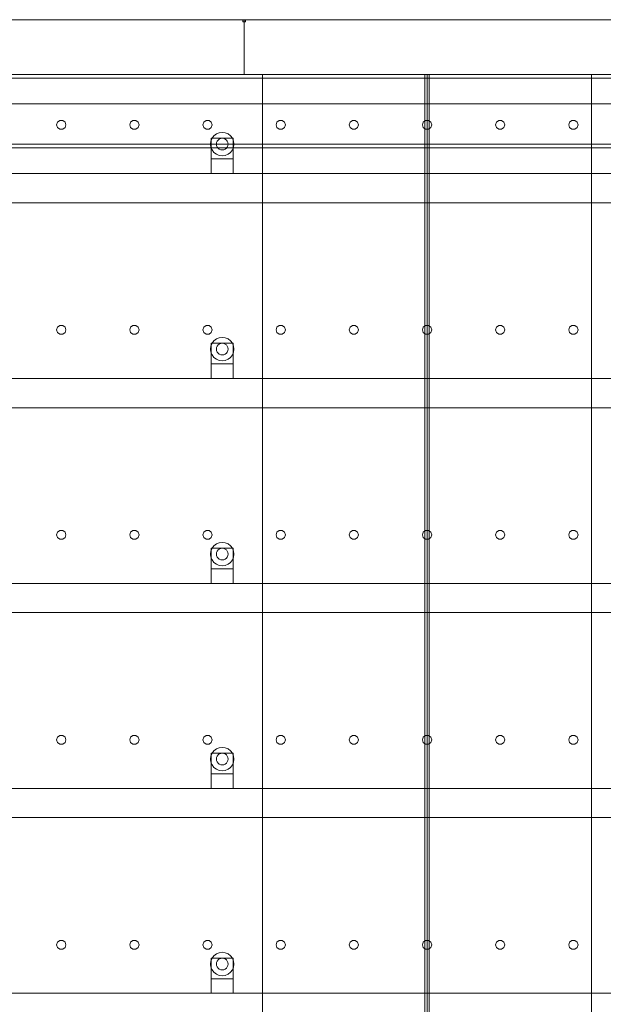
# Model space of a CAD drawing. Header units: millimetres. Extents: x -2233 to 65662, y -50530 to 6847.
# Tile 725 of 802: x 49904 to 50702, y 1655 to 3000. Entities that reach past the tile are written whole.
import ezdxf

# ---------------------------------------------------------------- set-up
doc = ezdxf.new("R2010")
doc.units = ezdxf.units.MM
doc.layers.add('lateral_secador', color=7, linetype='Continuous', lineweight=0)

msp = doc.modelspace()

# ---------------------------------------------------------------- linework, layer by layer
at = {"layer": 'lateral_secador'}
for p, q in [((49211.134, 3000), (50211.134, 3000)), ((50209.134, 3000), (50213.134, 3000)), ((50209.134, 3000), (50209.134, 2997)), ((50211.134, 2925), (50211.134, 3000)), ((50211.134, 3000), (51211.134, 3000)), ((50213.134, 2997), (50213.134, 3000)), ((50209.134, 2997), (50213.134, 2997)), ((40461.134, 2925), (60461.134, 2925)), ((40461.134, 2920), (60461.134, 2920)), ((49211.134, 2925), (50211.134, 2925)), ((49461.134, 2925), (50236.134, 2925)), ((50211.134, 2925), (51211.134, 2925)), ((50236.134, 0), (50236.134, 2925)), ((50236.134, 2925), (50461.134, 2925)), ((50236.134, 2925), (50236.134, 1400)), ((50458.134, 2925), (50464.134, 2925)), ((50458.134, 2925), (50458.134, 60)), ((50461.134, 0), (50461.134, 2925)), ((50461.134, 2925), (50686.134, 2925)), ((50461.134, 1400), (50461.134, 2925)), ((50464.134, 60), (50464.134, 2925)), ((50686.134, 0), (50686.134, 2925)), ((50686.134, 2925), (51461.134, 2925)), ((50686.134, 1400), (50686.134, 2925)), ((40461.134, 2885), (60461.134, 2885)), ((49955.997, 2860.082), (49954.784, 2856.35)), ((49954.784, 2856.35), (49955.997, 2852.618)), ((49959.172, 2862.389), (49955.997, 2860.082)), ((49955.997, 2852.618), (49959.172, 2850.311)), ((49963.096, 2862.389), (49959.172, 2862.389)), ((49966.271, 2860.082), (49963.096, 2862.389)), ((49963.096, 2850.311), (49966.271, 2852.618)), ((49967.484, 2856.35), (49966.271, 2860.082)), ((49966.271, 2852.618), (49967.484, 2856.35)), ((50055.997, 2860.082), (50054.784, 2856.35)), ((50054.784, 2856.35), (50055.997, 2852.618)), ((50059.172, 2862.389), (50055.997, 2860.082)), ((50055.997, 2852.618), (50059.172, 2850.311)), ((50063.096, 2862.389), (50059.172, 2862.389)), ((50066.271, 2860.082), (50063.096, 2862.389)), ((50063.096, 2850.311), (50066.271, 2852.618)), ((50067.484, 2856.35), (50066.271, 2860.082)), ((50066.271, 2852.618), (50067.484, 2856.35)), ((50155.997, 2860.082), (50154.784, 2856.35)), ((50154.784, 2856.35), (50155.997, 2852.618)), ((50159.172, 2862.389), (50155.997, 2860.082)), ((50155.997, 2852.618), (50159.172, 2850.311)), ((50163.096, 2862.389), (50159.172, 2862.389)), ((50166.271, 2860.082), (50163.096, 2862.389)), ((50163.096, 2850.311), (50166.271, 2852.618)), ((50167.484, 2856.35), (50166.271, 2860.082)), ((50166.271, 2852.618), (50167.484, 2856.35)), ((50255.997, 2860.082), (50254.784, 2856.35)), ((50254.784, 2856.35), (50255.997, 2852.618)), ((50259.172, 2862.389), (50255.997, 2860.082)), ((50255.997, 2852.618), (50259.172, 2850.311)), ((50263.096, 2862.389), (50259.172, 2862.389)), ((50266.271, 2860.082), (50263.096, 2862.389)), ((50263.096, 2850.311), (50266.271, 2852.618)), ((50267.484, 2856.35), (50266.271, 2860.082)), ((50266.271, 2852.618), (50267.484, 2856.35)), ((50355.997, 2860.082), (50354.784, 2856.35)), ((50354.784, 2856.35), (50355.997, 2852.618)), ((50359.172, 2862.389), (50355.997, 2860.082)), ((50355.997, 2852.618), (50359.172, 2850.311)), ((50363.096, 2862.389), (50359.172, 2862.389)), ((50366.271, 2860.082), (50363.096, 2862.389)), ((50363.096, 2850.311), (50366.271, 2852.618)), ((50367.484, 2856.35), (50366.271, 2860.082)), ((50366.271, 2852.618), (50367.484, 2856.35)), ((50455.997, 2860.082), (50454.784, 2856.35)), ((50454.784, 2856.35), (50455.997, 2852.618)), ((50459.172, 2862.389), (50455.997, 2860.082)), ((50455.997, 2852.618), (50459.172, 2850.311)), ((50463.096, 2862.389), (50459.172, 2862.389)), ((50466.271, 2860.082), (50463.096, 2862.389)), ((50463.096, 2850.311), (50466.271, 2852.618)), ((50467.484, 2856.35), (50466.271, 2860.082)), ((50466.271, 2852.618), (50467.484, 2856.35)), ((50555.997, 2860.082), (50554.784, 2856.35)), ((50554.784, 2856.35), (50555.997, 2852.618)), ((50559.172, 2862.389), (50555.997, 2860.082)), ((50555.997, 2852.618), (50559.172, 2850.311)), ((50563.096, 2862.389), (50559.172, 2862.389)), ((50566.271, 2860.082), (50563.096, 2862.389)), ((50563.096, 2850.311), (50566.271, 2852.618)), ((50567.484, 2856.35), (50566.271, 2860.082)), ((50566.271, 2852.618), (50567.484, 2856.35)), ((50655.997, 2860.082), (50654.784, 2856.35)), ((50654.784, 2856.35), (50655.997, 2852.618)), ((50659.172, 2862.389), (50655.997, 2860.082)), ((50655.997, 2852.618), (50659.172, 2850.311)), ((50663.096, 2862.389), (50659.172, 2862.389)), ((50666.271, 2860.082), (50663.096, 2862.389)), ((50663.096, 2850.311), (50666.271, 2852.618)), ((50667.484, 2856.35), (50666.271, 2860.082)), ((50666.271, 2852.618), (50667.484, 2856.35)), ((49959.172, 2850.311), (49963.096, 2850.311)), ((50059.172, 2850.311), (50063.096, 2850.311)), ((50159.172, 2850.311), (50163.096, 2850.311)), ((50167.277, 2838), (50165.679, 2834.141)), ((50166.134, 2838), (50196.134, 2838)), ((50166.134, 2838), (50166.134, 2810)), ((50169.82, 2841.314), (50167.277, 2838)), ((50173.134, 2843.856), (50169.82, 2841.314)), ((50176.993, 2845.455), (50173.134, 2843.856)), ((50181.134, 2846), (50176.993, 2845.455)), ((50181.134, 2838), (50179.063, 2837.727)), ((50185.275, 2845.455), (50181.134, 2846)), ((50183.204, 2837.727), (50181.134, 2838)), ((50189.134, 2843.856), (50185.275, 2845.455)), ((50192.448, 2841.314), (50189.134, 2843.856)), ((50194.99, 2838), (50192.448, 2841.314)), ((50196.589, 2834.141), (50194.99, 2838)), ((50196.134, 2810), (50196.134, 2838)), ((50259.172, 2850.311), (50263.096, 2850.311)), ((50359.172, 2850.311), (50363.096, 2850.311)), ((50459.172, 2850.311), (50463.096, 2850.311)), ((50559.172, 2850.311), (50563.096, 2850.311)), ((50659.172, 2850.311), (50663.096, 2850.311)), ((40461.134, 2830), (60461.134, 2830)), ((40461.134, 2825), (60461.134, 2825)), ((50165.679, 2834.141), (50165.134, 2830)), ((50165.134, 2830), (50165.679, 2825.859)), ((50165.679, 2825.859), (50167.277, 2822)), ((50173.406, 2832.071), (50173.134, 2830)), ((50173.134, 2830), (50173.406, 2827.929)), ((50174.206, 2834), (50173.406, 2832.071)), ((50173.406, 2827.929), (50174.206, 2826)), ((50175.477, 2835.657), (50174.206, 2834)), ((50174.206, 2826), (50175.477, 2824.343)), ((50177.134, 2836.928), (50175.477, 2835.657)), ((50179.063, 2837.727), (50177.134, 2836.928)), ((50185.134, 2836.928), (50183.204, 2837.727)), ((50186.791, 2835.657), (50185.134, 2836.928)), ((50188.062, 2834), (50186.791, 2835.657)), ((50186.791, 2824.343), (50188.062, 2826)), ((50188.861, 2832.071), (50188.062, 2834)), ((50188.062, 2826), (50188.861, 2827.929)), ((50189.134, 2830), (50188.861, 2832.071)), ((50188.861, 2827.929), (50189.134, 2830)), ((50194.99, 2822), (50196.589, 2825.859)), ((50197.134, 2830), (50196.589, 2834.141)), ((50196.589, 2825.859), (50197.134, 2830)), ((50167.277, 2822), (50169.82, 2818.686)), ((50169.82, 2818.686), (50173.134, 2816.144)), ((50173.134, 2816.144), (50176.993, 2814.545)), ((50175.477, 2824.343), (50177.134, 2823.072)), ((50176.993, 2814.545), (50181.134, 2814)), ((50177.134, 2823.072), (50179.063, 2822.273)), ((50179.063, 2822.273), (50181.134, 2822)), ((50181.134, 2822), (50183.204, 2822.273)), ((50181.134, 2814), (50185.275, 2814.545)), ((50183.204, 2822.273), (50185.134, 2823.072)), ((50185.134, 2823.072), (50186.791, 2824.343)), ((50185.275, 2814.545), (50189.134, 2816.144)), ((50189.134, 2816.144), (50192.448, 2818.686)), ((50192.448, 2818.686), (50194.99, 2822)), ((50166.134, 2810), (50196.134, 2810)), ((50166.134, 2810), (50166.134, 2790)), ((50196.134, 2790), (50196.134, 2810)), ((40811.134, 2790), (60111.134, 2790)), ((50166.134, 2790), (50196.134, 2790)), ((40811.134, 2750), (60111.134, 2750)), ((49955.997, 2580.082), (49954.784, 2576.35)), ((49954.784, 2576.35), (49955.997, 2572.618)), ((49959.172, 2582.389), (49955.997, 2580.082)), ((49955.997, 2572.618), (49959.172, 2570.311)), ((49963.096, 2582.389), (49959.172, 2582.389)), ((49959.172, 2570.311), (49963.096, 2570.311)), ((49966.271, 2580.082), (49963.096, 2582.389)), ((49963.096, 2570.311), (49966.271, 2572.618)), ((49967.484, 2576.35), (49966.271, 2580.082)), ((49966.271, 2572.618), (49967.484, 2576.35)), ((50055.997, 2580.082), (50054.784, 2576.35)), ((50054.784, 2576.35), (50055.997, 2572.618)), ((50059.172, 2582.389), (50055.997, 2580.082)), ((50055.997, 2572.618), (50059.172, 2570.311)), ((50063.096, 2582.389), (50059.172, 2582.389)), ((50059.172, 2570.311), (50063.096, 2570.311)), ((50066.271, 2580.082), (50063.096, 2582.389)), ((50063.096, 2570.311), (50066.271, 2572.618)), ((50067.484, 2576.35), (50066.271, 2580.082)), ((50066.271, 2572.618), (50067.484, 2576.35)), ((50155.997, 2580.082), (50154.784, 2576.35)), ((50154.784, 2576.35), (50155.997, 2572.618)), ((50159.172, 2582.389), (50155.997, 2580.082)), ((50155.997, 2572.618), (50159.172, 2570.311)), ((50163.096, 2582.389), (50159.172, 2582.389)), ((50159.172, 2570.311), (50163.096, 2570.311)), ((50166.271, 2580.082), (50163.096, 2582.389)), ((50163.096, 2570.311), (50166.271, 2572.618)), ((50167.484, 2576.35), (50166.271, 2580.082)), ((50166.271, 2572.618), (50167.484, 2576.35)), ((50255.997, 2580.082), (50254.784, 2576.35)), ((50254.784, 2576.35), (50255.997, 2572.618)), ((50259.172, 2582.389), (50255.997, 2580.082)), ((50255.997, 2572.618), (50259.172, 2570.311)), ((50263.096, 2582.389), (50259.172, 2582.389)), ((50259.172, 2570.311), (50263.096, 2570.311)), ((50266.271, 2580.082), (50263.096, 2582.389)), ((50263.096, 2570.311), (50266.271, 2572.618)), ((50267.484, 2576.35), (50266.271, 2580.082)), ((50266.271, 2572.618), (50267.484, 2576.35)), ((50355.997, 2580.082), (50354.784, 2576.35)), ((50354.784, 2576.35), (50355.997, 2572.618)), ((50359.172, 2582.389), (50355.997, 2580.082)), ((50355.997, 2572.618), (50359.172, 2570.311)), ((50363.096, 2582.389), (50359.172, 2582.389)), ((50359.172, 2570.311), (50363.096, 2570.311)), ((50366.271, 2580.082), (50363.096, 2582.389)), ((50363.096, 2570.311), (50366.271, 2572.618)), ((50367.484, 2576.35), (50366.271, 2580.082)), ((50366.271, 2572.618), (50367.484, 2576.35)), ((50455.997, 2580.082), (50454.784, 2576.35)), ((50454.784, 2576.35), (50455.997, 2572.618)), ((50459.172, 2582.389), (50455.997, 2580.082)), ((50455.997, 2572.618), (50459.172, 2570.311)), ((50463.096, 2582.389), (50459.172, 2582.389)), ((50459.172, 2570.311), (50463.096, 2570.311)), ((50466.271, 2580.082), (50463.096, 2582.389)), ((50463.096, 2570.311), (50466.271, 2572.618)), ((50467.484, 2576.35), (50466.271, 2580.082)), ((50466.271, 2572.618), (50467.484, 2576.35)), ((50555.997, 2580.082), (50554.784, 2576.35)), ((50554.784, 2576.35), (50555.997, 2572.618)), ((50559.172, 2582.389), (50555.997, 2580.082)), ((50555.997, 2572.618), (50559.172, 2570.311)), ((50563.096, 2582.389), (50559.172, 2582.389)), ((50559.172, 2570.311), (50563.096, 2570.311)), ((50566.271, 2580.082), (50563.096, 2582.389)), ((50563.096, 2570.311), (50566.271, 2572.618)), ((50567.484, 2576.35), (50566.271, 2580.082)), ((50566.271, 2572.618), (50567.484, 2576.35)), ((50655.997, 2580.082), (50654.784, 2576.35)), ((50654.784, 2576.35), (50655.997, 2572.618)), ((50659.172, 2582.389), (50655.997, 2580.082)), ((50655.997, 2572.618), (50659.172, 2570.311)), ((50663.096, 2582.389), (50659.172, 2582.389)), ((50659.172, 2570.311), (50663.096, 2570.311)), ((50666.271, 2580.082), (50663.096, 2582.389)), ((50663.096, 2570.311), (50666.271, 2572.618)), ((50667.484, 2576.35), (50666.271, 2580.082)), ((50666.271, 2572.618), (50667.484, 2576.35)), ((50167.277, 2558), (50165.679, 2554.141)), ((50166.134, 2558), (50196.134, 2558)), ((50166.134, 2558), (50166.134, 2530)), ((50169.82, 2561.314), (50167.277, 2558)), ((50173.134, 2563.856), (50169.82, 2561.314)), ((50176.993, 2565.455), (50173.134, 2563.856)), ((50175.477, 2555.657), (50174.206, 2554)), ((50177.134, 2556.928), (50175.477, 2555.657)), ((50181.134, 2566), (50176.993, 2565.455)), ((50179.063, 2557.727), (50177.134, 2556.928)), ((50181.134, 2558), (50179.063, 2557.727)), ((50185.275, 2565.455), (50181.134, 2566)), ((50183.204, 2557.727), (50181.134, 2558)), ((50185.134, 2556.928), (50183.204, 2557.727)), ((50186.791, 2555.657), (50185.134, 2556.928)), ((50189.134, 2563.856), (50185.275, 2565.455)), ((50188.062, 2554), (50186.791, 2555.657)), ((50192.448, 2561.314), (50189.134, 2563.856)), ((50194.99, 2558), (50192.448, 2561.314)), ((50196.589, 2554.141), (50194.99, 2558)), ((50196.134, 2530), (50196.134, 2558)), ((50165.679, 2554.141), (50165.134, 2550)), ((50165.134, 2550), (50165.679, 2545.859)), ((50165.679, 2545.859), (50167.277, 2542)), ((50173.406, 2552.071), (50173.134, 2550)), ((50173.134, 2550), (50173.406, 2547.929)), ((50174.206, 2554), (50173.406, 2552.071)), ((50173.406, 2547.929), (50174.206, 2546)), ((50174.206, 2546), (50175.477, 2544.343)), ((50175.477, 2544.343), (50177.134, 2543.072)), ((50177.134, 2543.072), (50179.063, 2542.273)), ((50179.063, 2542.273), (50181.134, 2542)), ((50181.134, 2542), (50183.204, 2542.273)), ((50183.204, 2542.273), (50185.134, 2543.072)), ((50185.134, 2543.072), (50186.791, 2544.343)), ((50186.791, 2544.343), (50188.062, 2546)), ((50188.861, 2552.071), (50188.062, 2554)), ((50188.062, 2546), (50188.861, 2547.929)), ((50189.134, 2550), (50188.861, 2552.071)), ((50188.861, 2547.929), (50189.134, 2550)), ((50194.99, 2542), (50196.589, 2545.859)), ((50197.134, 2550), (50196.589, 2554.141)), ((50196.589, 2545.859), (50197.134, 2550)), ((50166.134, 2530), (50196.134, 2530)), ((50166.134, 2530), (50166.134, 2510)), ((50167.277, 2542), (50169.82, 2538.686)), ((50169.82, 2538.686), (50173.134, 2536.144)), ((50173.134, 2536.144), (50176.993, 2534.545)), ((50176.993, 2534.545), (50181.134, 2534)), ((50181.134, 2534), (50185.275, 2534.545)), ((50185.275, 2534.545), (50189.134, 2536.144)), ((50189.134, 2536.144), (50192.448, 2538.686)), ((50192.448, 2538.686), (50194.99, 2542)), ((50196.134, 2510), (50196.134, 2530)), ((40811.134, 2510), (60111.134, 2510)), ((50166.134, 2510), (50196.134, 2510)), ((40811.134, 2470), (60111.134, 2470)), ((49955.997, 2300.082), (49954.784, 2296.35)), ((49959.172, 2302.389), (49955.997, 2300.082)), ((49963.096, 2302.389), (49959.172, 2302.389)), ((49966.271, 2300.082), (49963.096, 2302.389)), ((49967.484, 2296.35), (49966.271, 2300.082)), ((50055.997, 2300.082), (50054.784, 2296.35)), ((50059.172, 2302.389), (50055.997, 2300.082)), ((50063.096, 2302.389), (50059.172, 2302.389)), ((50066.271, 2300.082), (50063.096, 2302.389)), ((50067.484, 2296.35), (50066.271, 2300.082)), ((50155.997, 2300.082), (50154.784, 2296.35)), ((50159.172, 2302.389), (50155.997, 2300.082)), ((50163.096, 2302.389), (50159.172, 2302.389)), ((50166.271, 2300.082), (50163.096, 2302.389)), ((50167.484, 2296.35), (50166.271, 2300.082)), ((50255.997, 2300.082), (50254.784, 2296.35)), ((50259.172, 2302.389), (50255.997, 2300.082)), ((50263.096, 2302.389), (50259.172, 2302.389)), ((50266.271, 2300.082), (50263.096, 2302.389)), ((50267.484, 2296.35), (50266.271, 2300.082)), ((50355.997, 2300.082), (50354.784, 2296.35)), ((50359.172, 2302.389), (50355.997, 2300.082)), ((50363.096, 2302.389), (50359.172, 2302.389)), ((50366.271, 2300.082), (50363.096, 2302.389)), ((50367.484, 2296.35), (50366.271, 2300.082)), ((50455.997, 2300.082), (50454.784, 2296.35)), ((50459.172, 2302.389), (50455.997, 2300.082)), ((50463.096, 2302.389), (50459.172, 2302.389)), ((50466.271, 2300.082), (50463.096, 2302.389)), ((50467.484, 2296.35), (50466.271, 2300.082)), ((50555.997, 2300.082), (50554.784, 2296.35)), ((50559.172, 2302.389), (50555.997, 2300.082)), ((50563.096, 2302.389), (50559.172, 2302.389)), ((50566.271, 2300.082), (50563.096, 2302.389)), ((50567.484, 2296.35), (50566.271, 2300.082)), ((50655.997, 2300.082), (50654.784, 2296.35)), ((50659.172, 2302.389), (50655.997, 2300.082)), ((50663.096, 2302.389), (50659.172, 2302.389)), ((50666.271, 2300.082), (50663.096, 2302.389)), ((50667.484, 2296.35), (50666.271, 2300.082)), ((49954.784, 2296.35), (49955.997, 2292.618)), ((49955.997, 2292.618), (49959.172, 2290.311)), ((49959.172, 2290.311), (49963.096, 2290.311)), ((49963.096, 2290.311), (49966.271, 2292.618)), ((49966.271, 2292.618), (49967.484, 2296.35)), ((50054.784, 2296.35), (50055.997, 2292.618)), ((50055.997, 2292.618), (50059.172, 2290.311)), ((50059.172, 2290.311), (50063.096, 2290.311)), ((50063.096, 2290.311), (50066.271, 2292.618)), ((50066.271, 2292.618), (50067.484, 2296.35)), ((50154.784, 2296.35), (50155.997, 2292.618)), ((50155.997, 2292.618), (50159.172, 2290.311)), ((50159.172, 2290.311), (50163.096, 2290.311)), ((50163.096, 2290.311), (50166.271, 2292.618)), ((50166.271, 2292.618), (50167.484, 2296.35)), ((50254.784, 2296.35), (50255.997, 2292.618)), ((50255.997, 2292.618), (50259.172, 2290.311)), ((50259.172, 2290.311), (50263.096, 2290.311)), ((50263.096, 2290.311), (50266.271, 2292.618)), ((50266.271, 2292.618), (50267.484, 2296.35)), ((50354.784, 2296.35), (50355.997, 2292.618)), ((50355.997, 2292.618), (50359.172, 2290.311)), ((50359.172, 2290.311), (50363.096, 2290.311)), ((50363.096, 2290.311), (50366.271, 2292.618)), ((50366.271, 2292.618), (50367.484, 2296.35)), ((50454.784, 2296.35), (50455.997, 2292.618)), ((50455.997, 2292.618), (50459.172, 2290.311)), ((50459.172, 2290.311), (50463.096, 2290.311)), ((50463.096, 2290.311), (50466.271, 2292.618)), ((50466.271, 2292.618), (50467.484, 2296.35)), ((50554.784, 2296.35), (50555.997, 2292.618)), ((50555.997, 2292.618), (50559.172, 2290.311)), ((50559.172, 2290.311), (50563.096, 2290.311)), ((50563.096, 2290.311), (50566.271, 2292.618)), ((50566.271, 2292.618), (50567.484, 2296.35)), ((50654.784, 2296.35), (50655.997, 2292.618)), ((50655.997, 2292.618), (50659.172, 2290.311)), ((50659.172, 2290.311), (50663.096, 2290.311)), ((50663.096, 2290.311), (50666.271, 2292.618)), ((50666.271, 2292.618), (50667.484, 2296.35)), ((50165.679, 2274.141), (50165.134, 2270)), ((50167.277, 2278), (50165.679, 2274.141)), ((50166.134, 2278), (50196.134, 2278)), ((50166.134, 2278), (50166.134, 2250)), ((50169.82, 2281.314), (50167.277, 2278)), ((50173.134, 2283.856), (50169.82, 2281.314)), ((50176.993, 2285.455), (50173.134, 2283.856)), ((50174.206, 2274), (50173.406, 2272.071)), ((50175.477, 2275.657), (50174.206, 2274)), ((50177.134, 2276.928), (50175.477, 2275.657)), ((50181.134, 2286), (50176.993, 2285.455)), ((50179.063, 2277.727), (50177.134, 2276.928)), ((50181.134, 2278), (50179.063, 2277.727)), ((50185.275, 2285.455), (50181.134, 2286)), ((50183.204, 2277.727), (50181.134, 2278)), ((50185.134, 2276.928), (50183.204, 2277.727)), ((50186.791, 2275.657), (50185.134, 2276.928)), ((50189.134, 2283.856), (50185.275, 2285.455)), ((50188.062, 2274), (50186.791, 2275.657)), ((50188.861, 2272.071), (50188.062, 2274)), ((50192.448, 2281.314), (50189.134, 2283.856)), ((50194.99, 2278), (50192.448, 2281.314)), ((50196.589, 2274.141), (50194.99, 2278)), ((50196.134, 2250), (50196.134, 2278)), ((50197.134, 2270), (50196.589, 2274.141)), ((50165.134, 2270), (50165.679, 2265.859)), ((50165.679, 2265.859), (50167.277, 2262)), ((50167.277, 2262), (50169.82, 2258.686)), ((50173.406, 2272.071), (50173.134, 2270)), ((50173.134, 2270), (50173.406, 2267.929)), ((50173.406, 2267.929), (50174.206, 2266)), ((50174.206, 2266), (50175.477, 2264.343)), ((50175.477, 2264.343), (50177.134, 2263.072)), ((50177.134, 2263.072), (50179.063, 2262.273)), ((50179.063, 2262.273), (50181.134, 2262)), ((50181.134, 2262), (50183.204, 2262.273)), ((50183.204, 2262.273), (50185.134, 2263.072)), ((50185.134, 2263.072), (50186.791, 2264.343)), ((50186.791, 2264.343), (50188.062, 2266)), ((50188.062, 2266), (50188.861, 2267.929)), ((50189.134, 2270), (50188.861, 2272.071)), ((50188.861, 2267.929), (50189.134, 2270)), ((50192.448, 2258.686), (50194.99, 2262)), ((50194.99, 2262), (50196.589, 2265.859)), ((50196.589, 2265.859), (50197.134, 2270)), ((50166.134, 2250), (50196.134, 2250)), ((50166.134, 2250), (50166.134, 2230)), ((50169.82, 2258.686), (50173.134, 2256.144)), ((50173.134, 2256.144), (50176.993, 2254.545)), ((50176.993, 2254.545), (50181.134, 2254)), ((50181.134, 2254), (50185.275, 2254.545)), ((50185.275, 2254.545), (50189.134, 2256.144)), ((50189.134, 2256.144), (50192.448, 2258.686)), ((50196.134, 2230), (50196.134, 2250)), ((40811.134, 2230), (60111.134, 2230)), ((50166.134, 2230), (50196.134, 2230)), ((40811.134, 2190), (60111.134, 2190)), ((49955.997, 2020.082), (49954.784, 2016.35)), ((49959.172, 2022.389), (49955.997, 2020.082)), ((49963.096, 2022.389), (49959.172, 2022.389)), ((49966.271, 2020.082), (49963.096, 2022.389)), ((49967.484, 2016.35), (49966.271, 2020.082)), ((50055.997, 2020.082), (50054.784, 2016.35)), ((50059.172, 2022.389), (50055.997, 2020.082)), ((50063.096, 2022.389), (50059.172, 2022.389)), ((50066.271, 2020.082), (50063.096, 2022.389)), ((50067.484, 2016.35), (50066.271, 2020.082)), ((50155.997, 2020.082), (50154.784, 2016.35)), ((50159.172, 2022.389), (50155.997, 2020.082)), ((50163.096, 2022.389), (50159.172, 2022.389)), ((50166.271, 2020.082), (50163.096, 2022.389)), ((50167.484, 2016.35), (50166.271, 2020.082)), ((50255.997, 2020.082), (50254.784, 2016.35)), ((50259.172, 2022.389), (50255.997, 2020.082)), ((50263.096, 2022.389), (50259.172, 2022.389)), ((50266.271, 2020.082), (50263.096, 2022.389)), ((50267.484, 2016.35), (50266.271, 2020.082)), ((50355.997, 2020.082), (50354.784, 2016.35)), ((50359.172, 2022.389), (50355.997, 2020.082)), ((50363.096, 2022.389), (50359.172, 2022.389)), ((50366.271, 2020.082), (50363.096, 2022.389)), ((50367.484, 2016.35), (50366.271, 2020.082)), ((50455.997, 2020.082), (50454.784, 2016.35)), ((50459.172, 2022.389), (50455.997, 2020.082)), ((50463.096, 2022.389), (50459.172, 2022.389)), ((50466.271, 2020.082), (50463.096, 2022.389)), ((50467.484, 2016.35), (50466.271, 2020.082)), ((50555.997, 2020.082), (50554.784, 2016.35)), ((50559.172, 2022.389), (50555.997, 2020.082)), ((50563.096, 2022.389), (50559.172, 2022.389)), ((50566.271, 2020.082), (50563.096, 2022.389)), ((50567.484, 2016.35), (50566.271, 2020.082)), ((50655.997, 2020.082), (50654.784, 2016.35)), ((50659.172, 2022.389), (50655.997, 2020.082)), ((50663.096, 2022.389), (50659.172, 2022.389)), ((50666.271, 2020.082), (50663.096, 2022.389)), ((50667.484, 2016.35), (50666.271, 2020.082)), ((49954.784, 2016.35), (49955.997, 2012.618)), ((49955.997, 2012.618), (49959.172, 2010.311)), ((49959.172, 2010.311), (49963.096, 2010.311)), ((49963.096, 2010.311), (49966.271, 2012.618)), ((49966.271, 2012.618), (49967.484, 2016.35)), ((50054.784, 2016.35), (50055.997, 2012.618)), ((50055.997, 2012.618), (50059.172, 2010.311)), ((50059.172, 2010.311), (50063.096, 2010.311)), ((50063.096, 2010.311), (50066.271, 2012.618)), ((50066.271, 2012.618), (50067.484, 2016.35)), ((50154.784, 2016.35), (50155.997, 2012.618)), ((50155.997, 2012.618), (50159.172, 2010.311)), ((50159.172, 2010.311), (50163.096, 2010.311)), ((50163.096, 2010.311), (50166.271, 2012.618)), ((50166.271, 2012.618), (50167.484, 2016.35)), ((50176.993, 2005.455), (50173.134, 2003.856)), ((50181.134, 2006), (50176.993, 2005.455)), ((50185.275, 2005.455), (50181.134, 2006)), ((50189.134, 2003.856), (50185.275, 2005.455)), ((50254.784, 2016.35), (50255.997, 2012.618)), ((50255.997, 2012.618), (50259.172, 2010.311)), ((50259.172, 2010.311), (50263.096, 2010.311)), ((50263.096, 2010.311), (50266.271, 2012.618)), ((50266.271, 2012.618), (50267.484, 2016.35)), ((50354.784, 2016.35), (50355.997, 2012.618)), ((50355.997, 2012.618), (50359.172, 2010.311)), ((50359.172, 2010.311), (50363.096, 2010.311)), ((50363.096, 2010.311), (50366.271, 2012.618)), ((50366.271, 2012.618), (50367.484, 2016.35)), ((50454.784, 2016.35), (50455.997, 2012.618)), ((50455.997, 2012.618), (50459.172, 2010.311)), ((50459.172, 2010.311), (50463.096, 2010.311)), ((50463.096, 2010.311), (50466.271, 2012.618)), ((50466.271, 2012.618), (50467.484, 2016.35)), ((50554.784, 2016.35), (50555.997, 2012.618)), ((50555.997, 2012.618), (50559.172, 2010.311)), ((50559.172, 2010.311), (50563.096, 2010.311)), ((50563.096, 2010.311), (50566.271, 2012.618)), ((50566.271, 2012.618), (50567.484, 2016.35)), ((50654.784, 2016.35), (50655.997, 2012.618)), ((50655.997, 2012.618), (50659.172, 2010.311)), ((50659.172, 2010.311), (50663.096, 2010.311)), ((50663.096, 2010.311), (50666.271, 2012.618)), ((50666.271, 2012.618), (50667.484, 2016.35)), ((50165.679, 1994.141), (50165.134, 1990)), ((50167.277, 1998), (50165.679, 1994.141)), ((50166.134, 1998), (50196.134, 1998)), ((50166.134, 1998), (50166.134, 1970)), ((50169.82, 2001.314), (50167.277, 1998)), ((50173.134, 2003.856), (50169.82, 2001.314)), ((50173.406, 1992.071), (50173.134, 1990)), ((50174.206, 1994), (50173.406, 1992.071)), ((50175.477, 1995.657), (50174.206, 1994)), ((50177.134, 1996.928), (50175.477, 1995.657)), ((50179.063, 1997.727), (50177.134, 1996.928)), ((50181.134, 1998), (50179.063, 1997.727)), ((50183.204, 1997.727), (50181.134, 1998)), ((50185.134, 1996.928), (50183.204, 1997.727)), ((50186.791, 1995.657), (50185.134, 1996.928)), ((50188.062, 1994), (50186.791, 1995.657)), ((50188.861, 1992.071), (50188.062, 1994)), ((50189.134, 1990), (50188.861, 1992.071)), ((50192.448, 2001.314), (50189.134, 2003.856)), ((50194.99, 1998), (50192.448, 2001.314)), ((50196.589, 1994.141), (50194.99, 1998)), ((50196.134, 1970), (50196.134, 1998)), ((50197.134, 1990), (50196.589, 1994.141)), ((50165.134, 1990), (50165.679, 1985.859)), ((50165.679, 1985.859), (50167.277, 1982)), ((50167.277, 1982), (50169.82, 1978.686)), ((50169.82, 1978.686), (50173.134, 1976.144)), ((50173.134, 1990), (50173.406, 1987.929)), ((50173.406, 1987.929), (50174.206, 1986)), ((50174.206, 1986), (50175.477, 1984.343)), ((50175.477, 1984.343), (50177.134, 1983.072)), ((50177.134, 1983.072), (50179.063, 1982.273)), ((50179.063, 1982.273), (50181.134, 1982)), ((50181.134, 1982), (50183.204, 1982.273)), ((50183.204, 1982.273), (50185.134, 1983.072)), ((50185.134, 1983.072), (50186.791, 1984.343)), ((50186.791, 1984.343), (50188.062, 1986)), ((50188.062, 1986), (50188.861, 1987.929)), ((50188.861, 1987.929), (50189.134, 1990)), ((50189.134, 1976.144), (50192.448, 1978.686)), ((50192.448, 1978.686), (50194.99, 1982)), ((50194.99, 1982), (50196.589, 1985.859)), ((50196.589, 1985.859), (50197.134, 1990)), ((50166.134, 1970), (50196.134, 1970)), ((50166.134, 1970), (50166.134, 1950)), ((50173.134, 1976.144), (50176.993, 1974.545)), ((50176.993, 1974.545), (50181.134, 1974)), ((50181.134, 1974), (50185.275, 1974.545)), ((50185.275, 1974.545), (50189.134, 1976.144)), ((50196.134, 1950), (50196.134, 1970)), ((40811.134, 1950), (60111.134, 1950)), ((50166.134, 1950), (50196.134, 1950)), ((40811.134, 1910), (60111.134, 1910)), ((49955.997, 1740.082), (49954.784, 1736.35)), ((49954.784, 1736.35), (49955.997, 1732.618)), ((49959.172, 1742.389), (49955.997, 1740.082)), ((49963.096, 1742.389), (49959.172, 1742.389)), ((49966.271, 1740.082), (49963.096, 1742.389)), ((49967.484, 1736.35), (49966.271, 1740.082)), ((49966.271, 1732.618), (49967.484, 1736.35)), ((50055.997, 1740.082), (50054.784, 1736.35)), ((50054.784, 1736.35), (50055.997, 1732.618)), ((50059.172, 1742.389), (50055.997, 1740.082)), ((50063.096, 1742.389), (50059.172, 1742.389)), ((50066.271, 1740.082), (50063.096, 1742.389)), ((50067.484, 1736.35), (50066.271, 1740.082)), ((50066.271, 1732.618), (50067.484, 1736.35)), ((50155.997, 1740.082), (50154.784, 1736.35)), ((50154.784, 1736.35), (50155.997, 1732.618)), ((50159.172, 1742.389), (50155.997, 1740.082)), ((50163.096, 1742.389), (50159.172, 1742.389)), ((50166.271, 1740.082), (50163.096, 1742.389)), ((50167.484, 1736.35), (50166.271, 1740.082)), ((50166.271, 1732.618), (50167.484, 1736.35)), ((50255.997, 1740.082), (50254.784, 1736.35)), ((50254.784, 1736.35), (50255.997, 1732.618)), ((50259.172, 1742.389), (50255.997, 1740.082)), ((50263.096, 1742.389), (50259.172, 1742.389)), ((50266.271, 1740.082), (50263.096, 1742.389)), ((50267.484, 1736.35), (50266.271, 1740.082)), ((50266.271, 1732.618), (50267.484, 1736.35)), ((50355.997, 1740.082), (50354.784, 1736.35)), ((50354.784, 1736.35), (50355.997, 1732.618)), ((50359.172, 1742.389), (50355.997, 1740.082)), ((50363.096, 1742.389), (50359.172, 1742.389)), ((50366.271, 1740.082), (50363.096, 1742.389)), ((50367.484, 1736.35), (50366.271, 1740.082)), ((50366.271, 1732.618), (50367.484, 1736.35)), ((50455.997, 1740.082), (50454.784, 1736.35)), ((50454.784, 1736.35), (50455.997, 1732.618)), ((50459.172, 1742.389), (50455.997, 1740.082)), ((50463.096, 1742.389), (50459.172, 1742.389)), ((50466.271, 1740.082), (50463.096, 1742.389)), ((50467.484, 1736.35), (50466.271, 1740.082)), ((50466.271, 1732.618), (50467.484, 1736.35)), ((50555.997, 1740.082), (50554.784, 1736.35)), ((50554.784, 1736.35), (50555.997, 1732.618)), ((50559.172, 1742.389), (50555.997, 1740.082)), ((50563.096, 1742.389), (50559.172, 1742.389)), ((50566.271, 1740.082), (50563.096, 1742.389)), ((50567.484, 1736.35), (50566.271, 1740.082)), ((50566.271, 1732.618), (50567.484, 1736.35)), ((50655.997, 1740.082), (50654.784, 1736.35)), ((50654.784, 1736.35), (50655.997, 1732.618)), ((50659.172, 1742.389), (50655.997, 1740.082)), ((50663.096, 1742.389), (50659.172, 1742.389)), ((50666.271, 1740.082), (50663.096, 1742.389)), ((50667.484, 1736.35), (50666.271, 1740.082)), ((50666.271, 1732.618), (50667.484, 1736.35)), ((49955.997, 1732.618), (49959.172, 1730.311)), ((49959.172, 1730.311), (49963.096, 1730.311)), ((49963.096, 1730.311), (49966.271, 1732.618)), ((50055.997, 1732.618), (50059.172, 1730.311)), ((50059.172, 1730.311), (50063.096, 1730.311)), ((50063.096, 1730.311), (50066.271, 1732.618)), ((50155.997, 1732.618), (50159.172, 1730.311)), ((50159.172, 1730.311), (50163.096, 1730.311)), ((50163.096, 1730.311), (50166.271, 1732.618)), ((50173.134, 1723.856), (50169.82, 1721.314)), ((50176.993, 1725.455), (50173.134, 1723.856)), ((50181.134, 1726), (50176.993, 1725.455)), ((50185.275, 1725.455), (50181.134, 1726)), ((50189.134, 1723.856), (50185.275, 1725.455)), ((50192.448, 1721.314), (50189.134, 1723.856)), ((50255.997, 1732.618), (50259.172, 1730.311)), ((50259.172, 1730.311), (50263.096, 1730.311)), ((50263.096, 1730.311), (50266.271, 1732.618)), ((50355.997, 1732.618), (50359.172, 1730.311)), ((50359.172, 1730.311), (50363.096, 1730.311)), ((50363.096, 1730.311), (50366.271, 1732.618)), ((50455.997, 1732.618), (50459.172, 1730.311)), ((50459.172, 1730.311), (50463.096, 1730.311)), ((50463.096, 1730.311), (50466.271, 1732.618)), ((50555.997, 1732.618), (50559.172, 1730.311)), ((50559.172, 1730.311), (50563.096, 1730.311)), ((50563.096, 1730.311), (50566.271, 1732.618)), ((50655.997, 1732.618), (50659.172, 1730.311)), ((50659.172, 1730.311), (50663.096, 1730.311)), ((50663.096, 1730.311), (50666.271, 1732.618)), ((50165.679, 1714.141), (50165.134, 1710)), ((50165.134, 1710), (50165.679, 1705.859)), ((50167.277, 1718), (50165.679, 1714.141)), ((50166.134, 1718), (50196.134, 1718)), ((50166.134, 1718), (50166.134, 1690)), ((50169.82, 1721.314), (50167.277, 1718)), ((50173.406, 1712.071), (50173.134, 1710)), ((50173.134, 1710), (50173.406, 1707.929)), ((50174.206, 1714), (50173.406, 1712.071)), ((50175.477, 1715.657), (50174.206, 1714)), ((50177.134, 1716.928), (50175.477, 1715.657)), ((50179.063, 1717.727), (50177.134, 1716.928)), ((50181.134, 1718), (50179.063, 1717.727)), ((50183.204, 1717.727), (50181.134, 1718)), ((50185.134, 1716.928), (50183.204, 1717.727)), ((50186.791, 1715.657), (50185.134, 1716.928)), ((50188.062, 1714), (50186.791, 1715.657)), ((50188.861, 1712.071), (50188.062, 1714)), ((50189.134, 1710), (50188.861, 1712.071)), ((50188.861, 1707.929), (50189.134, 1710)), ((50194.99, 1718), (50192.448, 1721.314)), ((50196.589, 1714.141), (50194.99, 1718)), ((50196.134, 1690), (50196.134, 1718)), ((50197.134, 1710), (50196.589, 1714.141)), ((50196.589, 1705.859), (50197.134, 1710)), ((50165.679, 1705.859), (50167.277, 1702)), ((50167.277, 1702), (50169.82, 1698.686)), ((50169.82, 1698.686), (50173.134, 1696.144)), ((50173.134, 1696.144), (50176.993, 1694.545)), ((50173.406, 1707.929), (50174.206, 1706)), ((50174.206, 1706), (50175.477, 1704.343)), ((50175.477, 1704.343), (50177.134, 1703.072)), ((50177.134, 1703.072), (50179.063, 1702.273)), ((50179.063, 1702.273), (50181.134, 1702)), ((50181.134, 1702), (50183.204, 1702.273)), ((50183.204, 1702.273), (50185.134, 1703.072)), ((50185.134, 1703.072), (50186.791, 1704.343)), ((50185.275, 1694.545), (50189.134, 1696.144)), ((50186.791, 1704.343), (50188.062, 1706)), ((50188.062, 1706), (50188.861, 1707.929)), ((50189.134, 1696.144), (50192.448, 1698.686)), ((50192.448, 1698.686), (50194.99, 1702)), ((50194.99, 1702), (50196.589, 1705.859)), ((50166.134, 1690), (50196.134, 1690)), ((50166.134, 1690), (50166.134, 1670)), ((50176.993, 1694.545), (50181.134, 1694)), ((50181.134, 1694), (50185.275, 1694.545)), ((50196.134, 1670), (50196.134, 1690)), ((40811.134, 1670), (60111.134, 1670)), ((50166.134, 1670), (50196.134, 1670))]:
    msp.add_line(p, q, dxfattribs=at)

doc.saveas('drawing.dxf')
